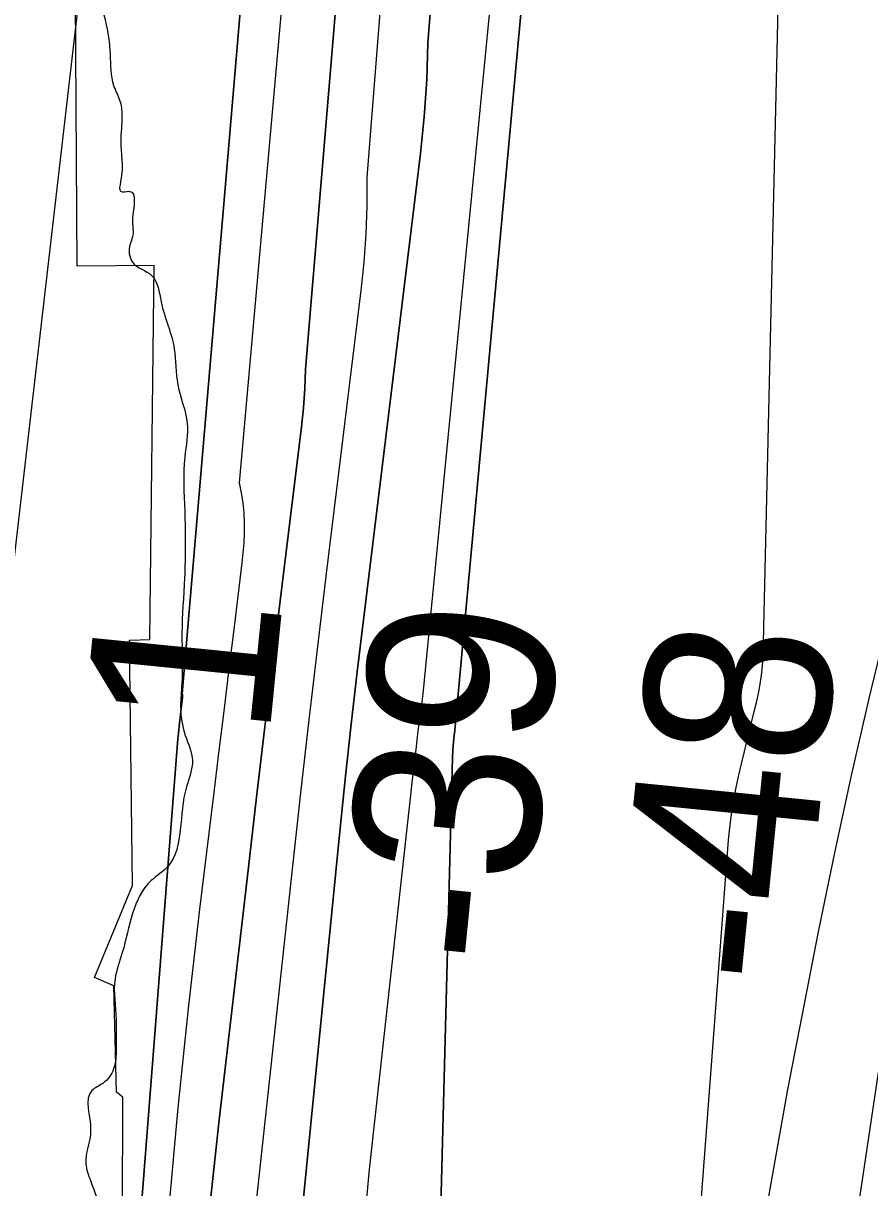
# Model space of a CAD drawing. Extents: x 3297772 to 3335630, y 634068 to 659439.
# Drawn here: x 3312019.4 to 3312324.5, y 654666.7 to 655086.6 of the extents above; entities that cross this region are included whole.
import ezdxf

# ---------------------------------------------------------------- set-up
doc = ezdxf.new("R2010")
doc.units = 0
for name, color, linetype in [('V-RIVR-EDGE', 7, 'Continuous'), ('V-RIVR-RANG', 7, 'Continuous'), ('V-RRAP-RVMT', 7, 'Continuous'), ('V-TOPO-DPTH', 7, 'Continuous'), ('V-TOPO-MAJR', 7, 'Continuous'), ('V-TOPO-MINR', 7, 'Continuous'), ('V-TOPO-WATR', 7, 'Continuous')]:
    doc.layers.add(name, color=color, linetype=linetype)

msp = doc.modelspace()

# ---------------------------------------------------------------- linework, layer by layer
at = {"layer": 'V-RIVR-EDGE'}
msp.add_spline([(3312883.83, 657641.82), (3312877.43, 657629.14), (3312871.37, 657628.72), (3312863.11, 657617.48), (3312850.09, 657604.96), (3312831.43, 657586.39), (3312812.78, 657572.58), (3312803.23, 657564.38), (3312789.37, 657559.65), (3312783.73, 657554.03), (3312778.95, 657547.98), (3312767.65, 657529.83), (3312766.74, 657514.68), (3312759.36, 657504.74), (3312737.65, 657480.11), (3312721.16, 657463.7), (3312710.73, 657449), (3312699.44, 657435.61), (3312692.93, 657428.27), (3312686.84, 657419.19), (3312681.62, 657408.38), (3312674.62, 657379.82), (3312668.49, 657352.56), (3312668.04, 657345.63), (3312665.88, 657344.77), (3312663.27, 657342.61), (3312660.21, 657327.47), (3312656.72, 657318.82), (3312656.28, 657315.35), (3312656.27, 657312.76), (3312656.25, 657305.4), (3312649.29, 657291.99), (3312642.33, 657278.15), (3312629.29, 657257.84), (3312613.67, 657244.02), (3312607.17, 657238.84), (3312604.13, 657235.39), (3312597.15, 657216.35), (3312589.75, 657199.05), (3312576.29, 657183.07), (3312552.85, 657158.45), (3312535.92, 657141.17), (3312529.84, 657135.12), (3312518.53, 657113.94), (3312495.09, 657088.45), (3312476.43, 657069.45), (3312466.01, 657059.08), (3312458.63, 657050.44), (3312456.42, 657033.99), (3312453.38, 657028.8), (3312435.15, 657010.23), (3312419.52, 656992.52), (3312412.13, 656980.42), (3312408.19, 656963.11), (3312401.64, 656941.04), (3312399.86, 656923.29), (3312398.97, 656910.74), (3312397.64, 656900.79), (3312392.42, 656890.41), (3312371.99, 656858.42), (3312368.08, 656851.5), (3312358.98, 656847.2), (3312355.07, 656842.44), (3312348.1, 656827.31), (3312342.02, 656819.53), (3312329.88, 656810.9), (3312322.93, 656802.69), (3312315.54, 656789.29), (3312314.22, 656780.63), (3312315.05, 656767.21), (3312319.36, 656757.24), (3312322.37, 656750.3), (3312324.96, 656746.4), (3312326.24, 656741.2), (3312321.9, 656736.88), (3312315.4, 656733.87), (3312309.33, 656731.72), (3312293.7, 656712.71), (3312281.09, 656690.66), (3312277.16, 656675.51), (3312275.39, 656662.1), (3312281.85, 656646.93), (3312281.83, 656640), (3312278.34, 656628.75), (3312273.12, 656617.94), (3312258.79, 656602.39), (3312246.2, 656588.13), (3312240.56, 656585.11), (3312233.19, 656580.37), (3312231.01, 656573.45), (3312216.18, 656528.02), (3312209.61, 656496.87), (3312208.27, 656481.72), (3312210.84, 656469.16), (3312213.84, 656459.19), (3312219.03, 656454.85), (3312220.75, 656451.81), (3312220.3, 656445.75), (3312215.52, 656438.4), (3312207.71, 656428.9), (3312199.46, 656418.96), (3312190.79, 656414.65), (3312182.97, 656406.45), (3312174.28, 656392.18), (3312172.95, 656381.36), (3312175.96, 656371.39), (3312180.7, 656362.29), (3312182.83, 656348.43), (3312180.2, 656336.75), (3312175.84, 656322.9), (3312165.83, 656303.44), (3312151.06, 656282.7), (3312142.37, 656268.86), (3312132.8, 656250.7), (3312126.26, 656232.97), (3312123.61, 656213.49), (3312124.38, 656172.36), (3312121.32, 656161.11), (3312110.42, 656131.7), (3312106.94, 656124.78), (3312106.49, 656119.15), (3312106.48, 656114.39), (3312107.78, 656112.65), (3312112.96, 656108.31), (3312112.95, 656104.85), (3312110.35, 656101.82), (3312104.71, 656098.81), (3312099.95, 656098.82), (3312095.18, 656094.93), (3312090.84, 656093.21), (3312087.81, 656093.65), (3312081.75, 656093.67), (3312077.85, 656090.65), (3312073.45, 656063.81), (3312068.16, 656026.59), (3312055.97, 655997.61), (3312045.52, 655975.56), (3312040.29, 655960.85), (3312035.47, 655938.35), (3312031.92, 655901.12), (3312030.13, 655879.05), (3312024.89, 655858.28), (3312021.83, 655848.33), (3312021.82, 655843.56), (3312023.1, 655834.9), (3312020.47, 655821.92), (3312016.98, 655812.4), (3312015.2, 655794.66), (3312007.34, 655765.67), (3312000.79, 655745.33), (3311997.76, 655742.31), (3311991.69, 655741.03), (3311986.48, 655736.71), (3311975.14, 655702.54), (3311969.88, 655673.54), (3311967.68, 655661.86), (3311967.62, 655636.74), (3311969.66, 655587.38), (3311970.07, 655575.69), (3311970.06, 655571.36), (3311972.22, 655571.36), (3311981.75, 655571.33), (3311985.2, 655568.29), (3311986.88, 655544.91), (3311989.45, 655536.24), (3311993.33, 655527.57), (3311994.15, 655510.25), (3311994.94, 655477.35), (3311993.58, 655456.14), (3311993.56, 655445.75), (3311996.13, 655437.08), (3311998.28, 655430.58), (3311999.55, 655418.45), (3312002.14, 655413.68), (3312005.59, 655409.78), (3312006.87, 655402.42), (3312010.72, 655381.62), (3312015.83, 655348.27), (3312020.08, 655316.22), (3312020.88, 655290.68), (3312024.34, 655286.34), (3312024.33, 655282.88), (3312021.72, 655278.55), (3312020.83, 655267.73), (3312020.36, 655251.71), (3312023.75, 655222.7), (3312024.12, 655198.88), (3312027.09, 655174.63), (3312027.92, 655158.18), (3312027.89, 655148.65), (3312033.05, 655134.35), (3312042.51, 655107.92), (3312048.96, 655087.55), (3312050.66, 655075.42), (3312051.93, 655064.16), (3312054.08, 655058.96), (3312054.93, 655053.33), (3312054.48, 655044.24), (3312054.44, 655029.52), (3312054.43, 655026.06), (3312057.46, 655026.05), (3312058.74, 655016.09), (3312058.72, 655009.59), (3312057.85, 655007), (3312058.7, 655000.5), (3312065.62, 654995.72), (3312069.06, 654986.19), (3312073.78, 654969.29), (3312075.04, 654956.3), (3312078.47, 654942.44), (3312077.58, 654930.32), (3312077.53, 654910.83), (3312077.47, 654886.59), (3312076.55, 654866.67), (3312076.51, 654848.49), (3312076.06, 654840.26), (3312077.76, 654829.87), (3312080.34, 654820.77), (3312078.15, 654811.25), (3312075.94, 654795.67), (3312071.58, 654782.69), (3312065.51, 654777.51), (3312055.05, 654751.56), (3312052.43, 654742.04), (3312052.83, 654727.32), (3312052.81, 654718.66), (3312051.92, 654709.57), (3312048.01, 654704.38), (3312044.11, 654701.8), (3312043.64, 654687.51), (3312041.88, 654675.39), (3312043.59, 654669.33), (3312047.46, 654658.06), (3312051.34, 654648.52), (3312056.94, 654638.55), (3312058.22, 654630.32), (3312056.91, 654626), (3312053.87, 654622.54), (3312055.56, 654606.08), (3312057.25, 654588.33), (3312055.9, 654567.55), (3312049.35, 654546.78), (3312038.46, 654520.4), (3312032.36, 654504.4), (3312028.85, 654484.49), (3312027.52, 654473.24), (3312030.9, 654437.29), (3312033.39, 654395.29), (3312033.79, 654380.57), (3312031.62, 654380.57), (3312029.45, 654378.41), (3312029.4, 654358.93), (3312028.5, 654342.91), (3312025.45, 654335.99), (3312021.1, 654326.48), (3312020.22, 654320.42), (3312017.16, 654307.87), (3312011.94, 654300.96), (3312002.83, 654291.89), (3311994.14, 654280.65), (3311985.01, 654266.82), (3311975.01, 654248.66), (3311965.01, 654231.8), (3311959.34, 654213.63), (3311951.92, 654190.7), (3311944.93, 654165.61), (3311941.42, 654144.83), (3311939.64, 654128.38), (3311938.31, 654114.97), (3311937.42, 654105.88), (3311937.39, 654090.72), (3311937.79, 654079.03), (3311943.83, 654068.63), (3311951.59, 654055.62), (3311959.76, 654034.82), (3311962.77, 654023.55), (3311962.74, 654015.33), (3311964.9, 654011.42), (3311970.96, 654011.41), (3311980.48, 654009.65), (3311992.58, 654001.4), (3311999.48, 653987.96), (3312004.63, 653969.33), (3312011.95, 653953.29), (3312017.96, 653932.49), (3312020.08, 653914.74), (3312021.76, 653894.38), (3312019.56, 653878.37), (3312014.29, 653850.67), (3312012.08, 653832.93), (3312009.91, 653827.3), (3312003.79, 653806.1), (3312002.03, 653792.69), (3312001.98, 653774.5), (3312001.97, 653770.61), (3312001.91, 653747.23), (3312003.17, 653728.17), (3312002.71, 653719.52), (3312004.85, 653708.69), (3312015.62, 653687.44), (3312023.82, 653676.17), (3312027.7, 653671.4), (3312028.56, 653667.5), (3312028.98, 653663.17), (3312031.13, 653657.1), (3312034.58, 653652.33), (3312037.17, 653647.13), (3312036.72, 653638.9), (3312035.38, 653625.05), (3312037.1, 653617.69), (3312040.98, 653611.18), (3312040.97, 653607.28), (3312039.22, 653602.53), (3312043.55, 653600.35), (3312043.54, 653595.59), (3312041.35, 653586.07), (3312040.46, 653578.28), (3312040.44, 653569.19), (3312044.3, 653554.02), (3312050.76, 653538.85), (3312058.51, 653521.52), (3312065.4, 653509.38), (3312069.24, 653484.25), (3312070.48, 653461.3), (3312067, 653456.12), (3312066.99, 653450.92), (3312074.76, 653441.81), (3312079.96, 653441.36), (3312080.38, 653437.03), (3312084.67, 653420.14), (3312091.12, 653403.67), (3312098.44, 653386.77), (3312109.65, 653368.12), (3312121.74, 653355.97), (3312125.62, 653349.46), (3312128.2, 653339.5), (3312130.35, 653336.03), (3312138.14, 653334.71), (3312144.18, 653326.04), (3312155.83, 653308.26), (3312169.63, 653287.88), (3312173.5, 653275.74), (3312176.95, 653271.41), (3312179.98, 653271.83), (3312182.58, 653271.39), (3312186.46, 653264.45), (3312198.98, 653249.7), (3312207.62, 653241.02), (3312220.12, 653218.91), (3312235.21, 653193.33), (3312245.1, 653166.89), (3312251.55, 653147.39), (3312254.98, 653135.26), (3312261.89, 653129.18), (3312265.78, 653127.01), (3312270.09, 653117.04), (3312278.69, 653091.91), (3312283.82, 653066.35), (3312289.81, 653037.33), (3312290.63, 653020.87), (3312298.83, 653007.86), (3312313.06, 652986.18), (3312331.2, 652965.79), (3312349.32, 652943.23), (3312366.58, 652917.21), (3312380.37, 652892.06), (3312391.13, 652867.79), (3312399.29, 652837.46), (3312404.42, 652813.21), (3312413.86, 652779.84), (3312426.26, 652716.17), (3312433.53, 652679.35), (3312435.21, 652658.13), (3312432.58, 652646.01), (3312429.96, 652637.36), (3312427.78, 652630.01), (3312427.76, 652621.35), (3312435.5, 652598.38), (3312438.91, 652579.32), (3312438.44, 652564.6), (3312439.24, 652538.19), (3312442.23, 652518.7), (3312447.38, 652503.53), (3312468.06, 652459.75), (3312483.55, 652420.75), (3312498.17, 652381.31), (3312505.93, 652365.71), (3312511.1, 652356.6), (3312510.65, 652348.38), (3312513.66, 652343.61), (3312517.12, 652340.57), (3312519.7, 652334.93), (3312520.12, 652328.44), (3312520.54, 652323.67), (3312524.86, 652318.9), (3312527.42, 652304.61), (3312533.48, 652302.43), (3312534.77, 652300.69), (3312534.76, 652295.06), (3312533.46, 652292.9), (3312539.49, 652282.93), (3312543.36, 652271.23), (3312557.17, 652254.31), (3312567.53, 652240), (3312583.95, 652226.54), (3312597.76, 652210.48), (3312621.93, 652179.25), (3312627.1, 652170.14), (3312635.32, 652164.49), (3312643.09, 652156.68), (3312650.43, 652146.71), (3312660.77, 652128.06), (3312679.29, 652089.05), (3312693.93, 652055.24), (3312706.41, 652026.64), (3312729.27, 651989.78), (3312750.41, 651958.12), (3312768.1, 651933.83), (3312782.77, 651915.18), (3312793.57, 651904.76), (3312806.08, 651886.98), (3312821.18, 651865.29), (3312842.77, 651841.86), (3312858.75, 651825.8), (3312876.91, 651814.5), (3312895.06, 651799.73), (3312904.14, 651794.95), (3312909.31, 651788.01), (3312919.23, 651769.8), (3312923.54, 651761.13), (3312925.69, 651758.96), (3312932.62, 651758.51), (3312939.97, 651754.16), (3312941.26, 651751.56), (3312945.99, 651737.26), (3312947.27, 651729.03), (3312950.29, 651723.83), (3312963.67, 651706.91), (3312981.79, 651681.75)], degree=3, dxfattribs=at)
at = {"layer": 'V-RRAP-RVMT'}
for p, q in [((3312038.78, 654999.06), (3312037.87, 655138.54)), ((3312066.53, 654999.36), (3312038.78, 654999.06)), ((3312064.98, 654864.44), (3312066.53, 654999.36)), ((3312057.64, 654864.25), (3312064.98, 654864.44)), ((3312058.75, 654775.75), (3312057.64, 654864.25)), ((3312045.05, 654742.51), (3312058.75, 654775.75)), ((3312052.05, 654739.52), (3312045.05, 654742.51)), ((3312052.92, 654701.15), (3312052.05, 654739.52)), ((3312055.24, 654699.39), (3312052.92, 654701.15)), ((3312055.05, 654637.25), (3312055.24, 654699.39))]:
    msp.add_line(p, q, dxfattribs=at)
at = {"layer": 'V-TOPO-DPTH'}
for points in [[(3312305.01, 653145.28), (3312049.31, 654117.72), (3312047.7, 654129.63), (3312046.66, 654141.58), (3312046.48, 654153.56), (3312046.88, 654165.58), (3312062.71, 654395.65), (3312068.3, 654469.39), (3312074.57, 654543.06), (3312081.87, 654616.64), (3312089.86, 654690.15), (3312100.04, 654778.12), (3312103.48, 654807.6), (3312106.96, 654837.08), (3312110.5, 654866.55), (3312114.09, 654896.02), (3312119.62, 654941.11), (3312120.32, 654948.03), (3312120.84, 654954.97), (3312121.06, 654961.92), (3312233.66, 656308.81)], [(3312233.66, 656308.81), (3312121.06, 654961.92), (3312120.84, 654954.97), (3312120.32, 654948.03), (3312119.62, 654941.11), (3312114.09, 654896.02), (3312110.5, 654866.55), (3312106.96, 654837.08), (3312103.48, 654807.6), (3312100.04, 654778.12), (3312089.86, 654690.15), (3312081.87, 654616.64), (3312074.57, 654543.06), (3312068.3, 654469.39), (3312062.71, 654395.65), (3312046.88, 654165.58), (3312046.48, 654153.56), (3312046.66, 654141.58), (3312047.7, 654129.63), (3312049.31, 654117.72), (3312305.01, 653145.28)], [(3312196.86, 653433.72), (3312029.57, 654093.88), (3312026.41, 654117.52), (3312024.42, 654141.23), (3312024.21, 654165.02), (3312025.17, 654188.86), (3312075.09, 654828.56), (3312075.25, 654830.5), (3312075.65, 654834.39), (3312075.88, 654836.33), (3312076.43, 654840.66), (3312076.77, 654843.44), (3312076.73, 654844.67), (3312076.68, 654844.87), (3312200.06, 656296.61)], [(3312200.06, 656296.61), (3312076.68, 654844.87), (3312076.73, 654844.67), (3312076.77, 654843.44), (3312076.43, 654840.66), (3312075.88, 654836.33), (3312075.65, 654834.39), (3312075.25, 654830.5), (3312075.09, 654828.56), (3312025.17, 654188.86), (3312024.21, 654165.02), (3312024.42, 654141.23), (3312026.41, 654117.52), (3312029.57, 654093.88), (3312196.86, 653433.72)], [(3312259.32, 656257.48), (3312165.21, 655079.64), (3312164.86, 655066.29), (3312163.91, 655052.97), (3312162.58, 655039.67), (3312141.95, 654871.48), (3312139.71, 654852.72), (3312137.56, 654833.95), (3312135.54, 654815.16), (3312133.61, 654796.37), (3312069.78, 654153.04), (3312069.61, 654151.18), (3312069.32, 654147.48), (3312069.2, 654145.63), (3312069.01, 654142.27), (3312069.01, 654141.91), (3312069.81, 654138.06), (3312070.15, 654136.9), (3312141.02, 653885.32)], [(3312141.02, 653885.32), (3312070.15, 654136.9), (3312069.81, 654138.06), (3312069.01, 654141.91), (3312069.01, 654142.27), (3312069.2, 654145.63), (3312069.32, 654147.48), (3312069.61, 654151.18), (3312069.78, 654153.04), (3312133.61, 654796.37), (3312135.54, 654815.16), (3312137.56, 654833.95), (3312139.71, 654852.72), (3312141.95, 654871.48), (3312162.58, 655039.67), (3312163.91, 655052.97), (3312164.86, 655066.29), (3312165.21, 655079.64), (3312259.32, 656257.48)], [(3312301.29, 656257.94), (3312163.41, 654844.86), (3312162.5, 654838.17), (3312161.62, 654831.49), (3312160.81, 654824.8), (3312160.04, 654818.1), (3312144.07, 654673.3), (3312136.76, 654594.13), (3312131.36, 654514.87), (3312128.8, 654435.46), (3312128.14, 654355.96), (3312129.82, 654182.11), (3312130.52, 654162.59), (3312131.92, 654143.14), (3312134.34, 654123.79), (3312137.45, 654104.51), (3312160.56, 653982.06), (3312170.52, 653932.32), (3312181.22, 653882.76)], [(3312301.29, 656257.94), (3312163.41, 654844.86), (3312162.5, 654838.17), (3312161.62, 654831.49), (3312160.81, 654824.8), (3312160.04, 654818.1), (3312144.07, 654673.3), (3312136.76, 654594.13), (3312131.36, 654514.87), (3312128.8, 654435.46), (3312128.14, 654355.96), (3312129.82, 654182.11), (3312130.52, 654162.59), (3312131.92, 654143.14), (3312134.34, 654123.79), (3312137.45, 654104.51), (3312160.56, 653982.06), (3312170.52, 653932.32), (3312181.22, 653882.76)], [(3312205.85, 653917.61), (3312200.35, 653937.41), (3312194.88, 653957.22), (3312189.48, 653977.05), (3312184.11, 653996.9), (3312179.09, 654016.81), (3312174.49, 654036.82), (3312170.52, 654056.96), (3312166.96, 654077.19), (3312158.42, 654130.64), (3312157.58, 654137.04), (3312156.98, 654143.47), (3312156.73, 654149.91), (3312156.72, 654156.37), (3312174.03, 654821.94), (3312174.16, 654824.68), (3312174.41, 654827.42), (3312174.68, 654829.92), (3312174.71, 654830.15), (3312174.75, 654830.38), (3312242.35, 655563.69)], [(3312205.85, 653917.61), (3312200.35, 653937.41), (3312194.88, 653957.22), (3312189.48, 653977.05), (3312184.11, 653996.9), (3312179.09, 654016.81), (3312174.49, 654036.82), (3312170.52, 654056.96), (3312166.96, 654077.19), (3312158.42, 654130.64), (3312157.58, 654137.04), (3312156.98, 654143.47), (3312156.73, 654149.91), (3312156.72, 654156.37), (3312174.03, 654821.94), (3312174.16, 654824.68), (3312174.41, 654827.42), (3312174.68, 654829.92), (3312174.71, 654830.15), (3312174.75, 654830.38), (3312242.35, 655563.69)]]:
    msp.add_lwpolyline(points, dxfattribs=at)
at = {"layer": 'V-TOPO-MAJR'}
msp.add_lwpolyline([(3312228.05, 654189.12), (3312273.58, 654792.05), (3312274.02, 654796.68), (3312274.59, 654801.3), (3312275.33, 654805.89), (3312276.2, 654810.46), (3312277.19, 654815.02), (3312278.21, 654819.56), (3312279.29, 654824.1), (3312280.39, 654828.62), (3312282.85, 654838.46), (3312283.62, 654841.73), (3312284.33, 654845), (3312284.94, 654848.3), (3312285.5, 654851.61), (3312285.87, 654854.93), (3312286.06, 654858.26), (3312297.61, 655357.4), (3312300.03, 655384.94), (3312301.22, 655412.49), (3312300.55, 655440.06), (3312314.29, 655880.3)], dxfattribs=at)
at = {"layer": 'V-TOPO-MINR'}
for points in [[(3312233.66, 656308.81), (3312121.06, 654961.92), (3312120.84, 654954.97), (3312120.32, 654948.03), (3312119.62, 654941.11), (3312114.09, 654896.02), (3312110.5, 654866.55), (3312106.96, 654837.08), (3312103.48, 654807.6), (3312100.04, 654778.12), (3312089.86, 654690.15), (3312081.87, 654616.64), (3312074.57, 654543.06), (3312068.3, 654469.39), (3312062.71, 654395.65), (3312046.88, 654165.58), (3312046.48, 654153.56), (3312046.66, 654141.58), (3312047.7, 654129.63), (3312049.31, 654117.72), (3312305.01, 653145.28)], [(3312243.96, 656310.4), (3312143.16, 655031.03), (3312143.15, 655020.82), (3312142.85, 655010.63), (3312142.11, 655000.45), (3312141.09, 654990.3), (3312128.57, 654888.25), (3312125.39, 654861.89), (3312122.29, 654835.51), (3312119.3, 654809.12), (3312116.38, 654782.73), (3312083.45, 654478.67)], [(3312220.34, 656304.12), (3312097.18, 654920.88), (3312097.91, 654917.34), (3312098.48, 654913.77), (3312098.81, 654910.17), (3312098.97, 654906.55), (3312098.94, 654902.93), (3312098.81, 654899.3), (3312098.54, 654895.69), (3312098.17, 654892.08), (3312095.34, 654868.97), (3312093.48, 654853.81), (3312091.62, 654838.65), (3312089.77, 654823.49), (3312087.92, 654808.33), (3312082.9, 654767.14), (3312078.81, 654731.37), (3312075.05, 654695.55), (3312071.8, 654659.69)], [(3312177.21, 656287.92), (3312012.86, 654866.03), (3312013.3, 654846.49), (3312012.71, 654826.95), (3312011.45, 654807.42), (3311981.82, 654481.7), (3311977.04, 654424.85), (3311972.78, 654367.97), (3311969.28, 654311.03), (3311966.31, 654254.05), (3311961.51, 654148.26), (3311961.42, 654144.16), (3311961.47, 654140.06), (3311961.72, 654135.97), (3312262.41, 653168.74)], [(3312259.32, 656257.48), (3312165.21, 655079.64), (3312164.86, 655066.29), (3312163.91, 655052.97), (3312162.58, 655039.67), (3312141.95, 654871.48), (3312139.71, 654852.72), (3312137.56, 654833.95), (3312135.54, 654815.16), (3312133.61, 654796.37), (3312069.78, 654153.04), (3312069.61, 654151.18), (3312069.32, 654147.48), (3312069.2, 654145.63), (3312069.01, 654142.27), (3312069.01, 654141.91), (3312069.81, 654138.06), (3312070.15, 654136.9), (3312141.02, 653885.32)], [(3312301.29, 656257.94), (3312163.41, 654844.86), (3312162.5, 654838.17), (3312161.62, 654831.49), (3312160.81, 654824.8), (3312160.04, 654818.1), (3312144.07, 654673.3), (3312136.76, 654594.13), (3312131.36, 654514.87), (3312128.8, 654435.46), (3312128.14, 654355.96), (3312129.82, 654182.11), (3312130.52, 654162.59), (3312131.92, 654143.14), (3312134.34, 654123.79), (3312137.45, 654104.51), (3312160.56, 653982.06), (3312170.52, 653932.32), (3312181.22, 653882.76)], [(3312279.92, 653920.25), (3312272.81, 653954.51), (3312266.66, 653988.98), (3312246.42, 654118.13), (3312244.77, 654131.54), (3312243.74, 654144.98), (3312243.6, 654158.45), (3312244.07, 654171.95), (3312264.76, 654473.47), (3312269.79, 654530.98), (3312276.26, 654588.3), (3312284.87, 654645.33), (3312294.91, 654702.18), (3312306.18, 654759.62), (3312311.88, 654787.56), (3312317.87, 654815.43), (3312324.3, 654843.21), (3312331.01, 654870.92), (3312380.63, 656104.98)], [(3312242.35, 655563.69), (3312174.75, 654830.38), (3312174.71, 654830.15), (3312174.68, 654829.92), (3312174.41, 654827.42), (3312174.16, 654824.68), (3312174.03, 654821.94), (3312156.72, 654156.37), (3312156.73, 654149.91), (3312156.98, 654143.47), (3312157.58, 654137.04), (3312158.42, 654130.64), (3312166.96, 654077.19), (3312170.52, 654056.96), (3312174.49, 654036.82), (3312179.09, 654016.81), (3312184.11, 653996.9), (3312189.48, 653977.05), (3312194.88, 653957.22), (3312200.35, 653937.41), (3312205.85, 653917.61)], [(3312338.59, 654782.36), (3312284.15, 654417.52), (3312278.02, 654372.35), (3312272.69, 654327.1), (3312268.56, 654281.72), (3312265.22, 654236.26), (3312260.32, 654154.77), (3312260.19, 654150), (3312260.26, 654145.24), (3312260.65, 654140.49), (3312261.23, 654135.76), (3312268.3, 654090.62), (3312270.51, 654078.21), (3312273.06, 654065.87), (3312276.12, 654053.65), (3312279.51, 654041.51), (3312283.15, 654029.42), (3312286.78, 654017.33), (3312290.38, 654005.23), (3312293.98, 653993.13), (3312335.91, 653851.66)]]:
    msp.add_lwpolyline(points, dxfattribs=at)
at = {"layer": 'V-TOPO-WATR'}
msp.add_lwpolyline([(3312200.06, 656296.61), (3312076.68, 654844.87), (3312076.73, 654844.67), (3312076.77, 654843.44), (3312076.43, 654840.66), (3312075.88, 654836.33), (3312075.65, 654834.39), (3312075.25, 654830.5), (3312075.09, 654828.56), (3312025.17, 654188.86), (3312024.21, 654165.02), (3312024.42, 654141.23), (3312026.41, 654117.52), (3312029.57, 654093.88), (3312196.86, 653433.72)], dxfattribs=at)

# ---------------------------------------------------------------- texts
at = {"layer": 'V-RIVR-RANG'}
for s, p in [('-39', (3312200.16, 654745.44)), ('1', (3312107.9, 654828.05)), ('-48', (3312299.93, 654738.16))]:
    msp.add_text(s, height=67, rotation=84.3056, dxfattribs=at).set_placement(p)

doc.saveas('drawing.dxf')
